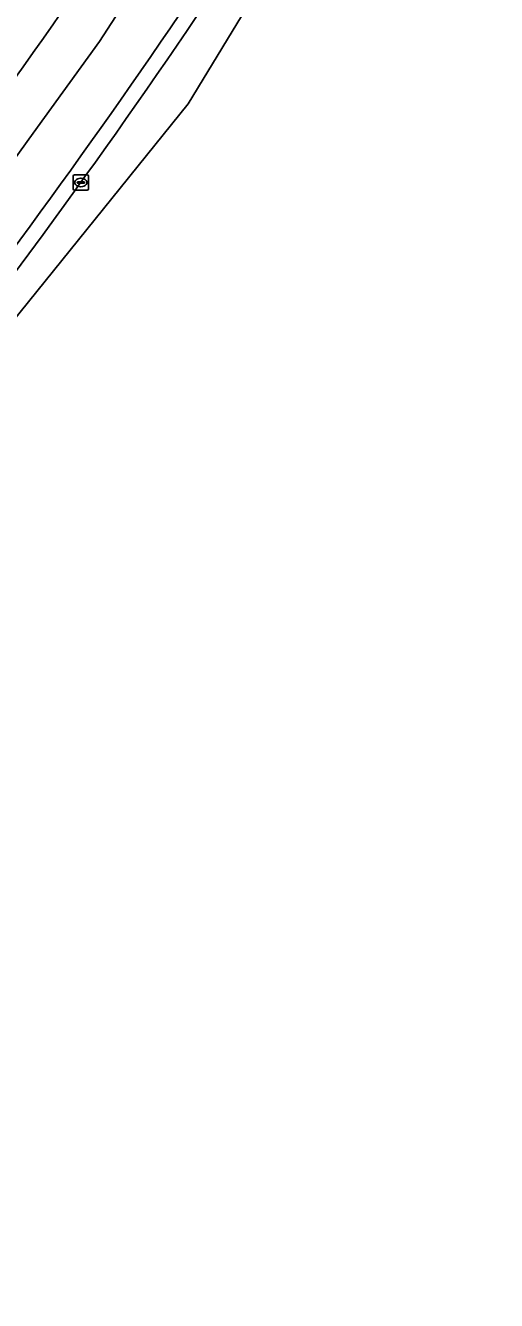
# Model space of a CAD drawing. Extents: x 162073 to 163043, y 381818 to 382561.
# Drawn here: x 162927 to 162958.2, y 382107.7 to 382192.3 of the extents above; entities that cross this region are included whole.
import ezdxf

# ---------------------------------------------------------------- set-up
doc = ezdxf.new("R2010")
doc.units = 0
for name, color, linetype in [('IMGEO_Berm_gesloten', 7, 'Continuous'), ('IMGEO_Berm_groen', 7, 'Continuous'), ('IMGEO_Fietspad_gesloten', 7, 'Continuous'), ('IMGEO_Kolk', 7, 'Continuous'), ('IMGEO_Rijbaan_regionaal_gesloten', 7, 'Continuous'), ('IMGEO_Voetpad_open', 7, 'Continuous')]:
    doc.layers.add(name, color=color, linetype=linetype)

msp = doc.modelspace()

# ---------------------------------------------------------------- linework, layer by layer
at = {"layer": 'IMGEO_Berm_gesloten'}
msp.add_lwpolyline([(162923.117, 382171.694), (162925.743, 382175.161), (162928.138, 382178.418)], dxfattribs=at)
for centre, radius, start, end in [((162535.659, 382465.619), 486.337, 323.80477, 328.26989), ((162512.927, 382481.882), 513.269, 322.54532, 326.65848)]:
    msp.add_arc(centre, radius, start, end, dxfattribs=at)
at = {"layer": 'IMGEO_Berm_groen'}
for centre, radius, start, end in [((162499.425, 382489.555), 514.412, 324.53809, 328.7091), ((162489.506, 382496.408), 531.455, 324.58313, 328.68002), ((162507.993, 382485.956), 513.103, 322.22896, 326.40917)]:
    msp.add_arc(centre, radius, start, end, dxfattribs=at)
at = {"layer": 'IMGEO_Fietspad_gesloten'}
for centre, radius, start, end in [((162479.95, 382502.523), 540.308, 324.62061, 328.63203), ((162489.506, 382496.408), 531.455, 324.58313, 328.68002)]:
    msp.add_arc(centre, radius, start, end, dxfattribs=at)
at = {"layer": 'IMGEO_Kolk'}
for p, q in [((162930.143, 382181.441), (162930.143, 382182.293)), ((162930.218, 382182.367), (162931.07, 382182.367)), ((162931.144, 382182.293), (162931.144, 382181.441)), ((162930.402, 382181.861), (162930.402, 382181.873)), ((162930.84, 382181.824), (162930.442, 382181.824)), ((162930.445, 382181.91), (162930.843, 382181.91)), ((162930.654, 382181.587), (162930.629, 382181.587)), ((162930.631, 382182.147), (162930.656, 382182.147)), ((162930.886, 382181.873), (162930.886, 382181.861)), ((162931.07, 382181.367), (162930.218, 382181.367))]:
    msp.add_line(p, q, dxfattribs=at)
for points in [[(162930.143, 382181.441), (162930.143, 382182.293)], [(162930.218, 382182.367), (162931.07, 382182.367)], [(162931.144, 382182.293), (162931.144, 382181.441)], [(162931.07, 382181.367), (162930.218, 382181.367)]]:
    msp.add_lwpolyline(points, dxfattribs=at)
for centre, radius, start, end in [((162930.22, 382182.291), 0.0765, 91.55205, 178.44795), ((162930.22, 382182.291), 0.0765, 91.55205, 178.44795), ((162931.068, 382182.291), 0.0765, 1.55205, 88.44795), ((162931.068, 382182.291), 0.0765, 1.55205, 88.44795), ((162930.22, 382181.443), 0.0765, 181.55205, 268.44795), ((162930.22, 382181.443), 0.0765, 181.55205, 268.44795), ((162930.442, 382181.87), 0.0403, 85.87752, 175.75265), ((162930.439, 382181.86), 0.0366, 178.93798, 274.71019), ((162930.843, 382181.867), 0.043, 264.86636, 352.45326), ((162930.847, 382181.872), 0.0386, 1.73085, 96.63898), ((162931.068, 382181.443), 0.0765, 271.55205, 358.44795), ((162931.068, 382181.443), 0.0765, 271.55205, 358.44795)]:
    msp.add_arc(centre, radius, start, end, dxfattribs=at)
for centre, major_axis, ratio, start_param, end_param in [((162930.63, 382181.867), (-0.387, 0.002), 0.722429, 4.712389, 7.853982), ((162930.655, 382181.867), (-0.39, 0.002), 0.717154, 1.570796, 4.712389)]:
    msp.add_ellipse(centre, major_axis=major_axis, ratio=ratio, start_param=start_param, end_param=end_param, dxfattribs=at)
at = {"layer": 'IMGEO_Rijbaan_regionaal_gesloten'}
for points in [[(162840.423, 382093.252), (162854.511, 382103.901), (162863.403, 382111.857), (162872.356, 382120.125), (162896.213, 382145.182), (162923.106, 382179.072), (162927.489, 382185.148), (162931.872, 382191.224), (162945.021, 382211.521), (162947.824, 382216.194), (162950.626, 382220.866), (162953.287, 382225.051), (162958.2, 382233.459), (162955.491, 382235.237)], [(162818.948, 382062.362), (162831.183, 382071.978), (162836.558, 382077.069), (162869.534, 382108.305), (162905.886, 382147.567), (162937.76, 382187.092), (162956.261, 382217.556), (162954.584, 382218.542)], [(162945.021, 382211.521), (162931.872, 382191.224), (162927.489, 382185.148), (162923.106, 382179.072), (162896.213, 382145.182), (162872.356, 382120.125), (162863.403, 382111.857), (162854.511, 382103.901)], [(162928.138, 382178.418), (162925.743, 382175.161), (162923.117, 382171.694)]]:
    msp.add_lwpolyline(points, dxfattribs=at)
for centre, radius, start, end in [((162535.659, 382465.619), 486.337, 323.80477, 328.26989), ((162507.993, 382485.956), 513.103, 322.22896, 326.40917), ((162512.927, 382481.882), 513.269, 322.54532, 326.65848)]:
    msp.add_arc(centre, radius, start, end, dxfattribs=at)
at = {"layer": 'IMGEO_Voetpad_open'}
for centre, radius, start, end in [((162499.425, 382489.555), 514.412, 324.53809, 328.7091), ((162479.95, 382502.523), 540.308, 324.62061, 328.63203)]:
    msp.add_arc(centre, radius, start, end, dxfattribs=at)

doc.saveas('drawing.dxf')
